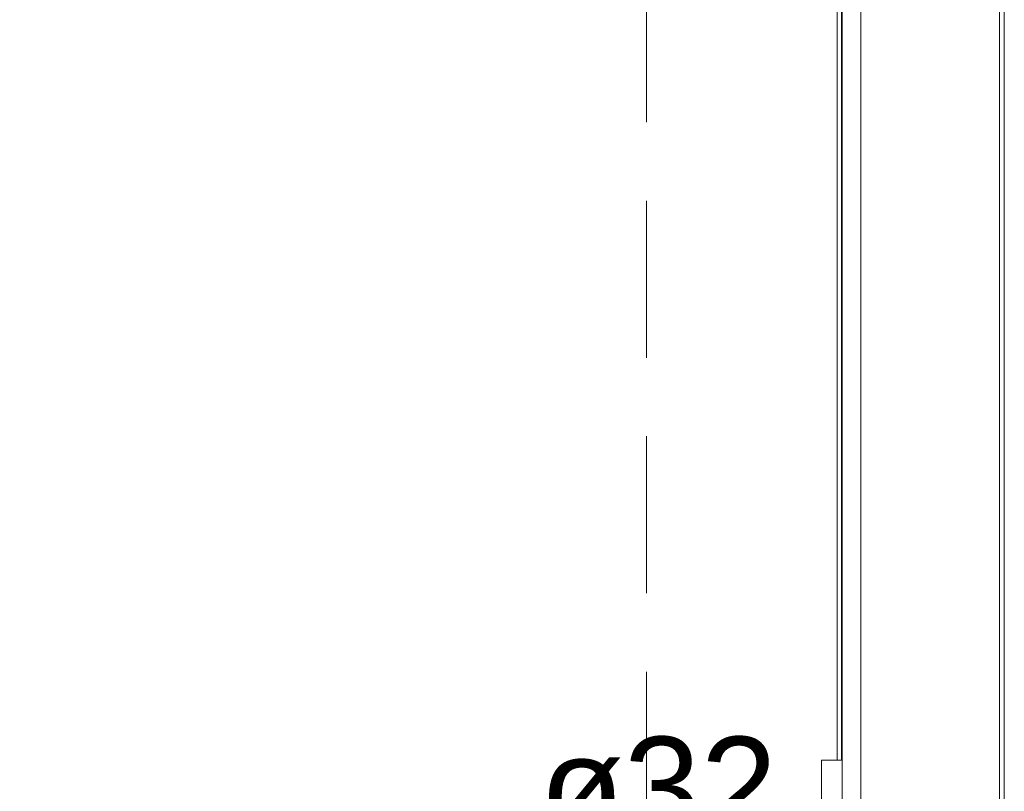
# Model space of a CAD drawing. Header units: millimetres. Extents: x 567 to 934, y -1 to 364.
# Tile 787 of 1056: x 742.72 to 744.71, y 157.45 to 159.01. Entities that reach past the tile are written whole.
import ezdxf

# ---------------------------------------------------------------- set-up
doc = ezdxf.new("R2010")
doc.units = ezdxf.units.MM
doc.header["$MEASUREMENT"] = 0
doc.linetypes.add('HIDDEN2', pattern=[0.47625, 0.3175, -0.15875])
doc.linetypes.add('NULL', pattern=[0])
doc.layers.add('AF-Textos conduto Reúso', color=7, linetype='Continuous', lineweight=9)
doc.layers.add('DI-Detalhes', color=1, linetype='HIDDEN2', lineweight=9)
doc.layers.add('ARQ FINA', color=8, linetype='Continuous')
doc.styles.add('Arial', font='arial.ttf')

msp = doc.modelspace()

# ---------------------------------------------------------------- linework, layer by layer
at = {"layer": 'ARQ FINA', "lineweight": 5}
for p, q in [((744.4209, 163.4014), (744.4209, 156.9408)), ((744.3827, 163.3122), (744.3827, 157.3122)), ((744.4209, 157.3122), (744.4209, 163.3122)), ((744.3726, 163.1122), (744.3726, 157.5122)), ((744.3727, 163.1122), (744.3727, 157.5122)), ((744.3817, 157.5122), (744.3817, 163.1122)), ((744.7009, 156.5608), (744.7009, 160.7214)), ((744.7109, 156.5508), (744.7109, 160.7114)), ((744.3827, 157.5122), (744.3409, 157.5122)), ((744.3409, 157.5122), (744.3409, 157.4722)), ((744.3409, 157.4122), (744.3409, 157.4722))]:
    msp.add_line(p, q, dxfattribs=at)
at = {"layer": 'DI-Detalhes'}
msp.add_lwpolyline([(730.8053, 159.1198), (743.9869, 159.1198), (743.9869, 156.7543), (730.8053, 156.7543), (730.8053, 159.1198)], dxfattribs=at)

# ---------------------------------------------------------------- texts
at = {"layer": 'AF-Textos conduto Reúso', "linetype": 'NULL', "insert": (743.7701, 157.3542), "char_height": 0.2, "width": 0.962805, "attachment_point": 7, "line_spacing_factor": 0.6, "style": 'Arial'}
msp.add_mtext('ø32', dxfattribs=at)

doc.saveas('drawing.dxf')
